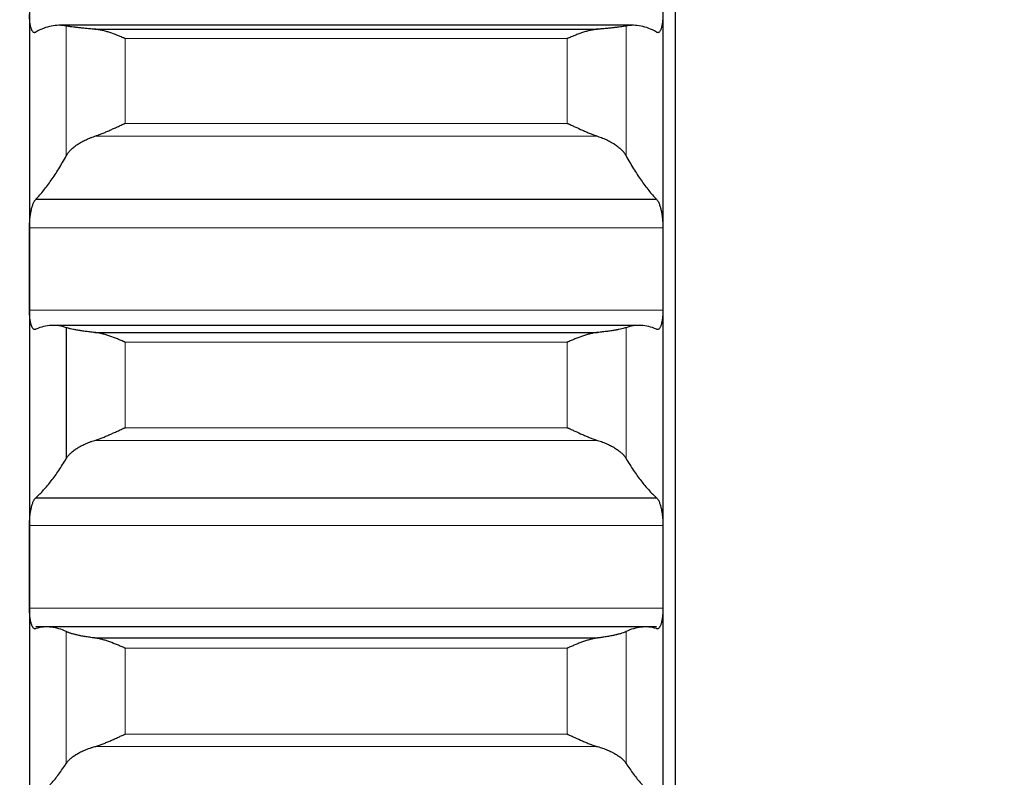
# Model space of a CAD drawing. Header units: inches. Extents: x 0 to 20790, y -12 to 14700.
# Tile 364 of 436: x 14114 to 14195, y 10056 to 10118. Entities that reach past the tile are written whole.
import ezdxf

# ---------------------------------------------------------------- set-up
doc = ezdxf.new("R2010")
doc.units = ezdxf.units.IN
doc.layers.add('1', color=7, linetype='Continuous', true_color=0xffffff)
doc.layers.add('254', color=7, linetype='Continuous', true_color=0xffffff)
doc.styles.add('latin_extended', font='simplex.shx')
doc.dimstyles.get("Standard").update_dxf_attribs({"dimtxt": 0.18, "dimasz": 0.18, "dimexe": 0.18, "dimexo": 0.0625, "dimgap": 0.09, "dimtad": 0, "dimtih": 1, "dimtoh": 1, "dimdec": 4, "dimzin": 0, "dimdsep": 46, "dimtxsty": 'Standard', "dimcen": 0.09, "dimadec": 0, "dimazin": 0, "dimtfac": 1, "dimtdec": 4, "dimtofl": 0, "dimtmove": 0, "dimatfit": 3, "dimfxl": 1, "dimtolj": 1, "dimtzin": 0, "dimarcsym": 0})

# ---------------------------------------------------------------- blocks, each defined once
blk = doc.blocks.new('_U7')
at = {"layer": '254', "color": 3, "linetype": 'Continuous', "lineweight": 13, "transparency": 16777216}
for p, q in [((13904.097, 12440.963), (13904.097, 12953.963)), ((14417.097, 9634.463), (14417.097, 12953.963)), ((14026.597, 12918.963), (14294.597, 12918.963))]:
    blk.add_line(p, q, dxfattribs=at)
at = {"layer": '254', "color": 3, "transparency": 16777216}
for points in [[(14026.597, 12939.38), (14026.597, 12898.546), (13904.097, 12918.963)], [(14294.597, 12898.546), (14294.597, 12939.38), (14417.097, 12918.963)]]:
    blk.add_solid(points, dxfattribs=at)
at = {"layer": 'Defpoints', "color": 0, "transparency": 16777216}
for p in [(14417.097, 12918.963), (13904.097, 12405.963), (14417.097, 9599.463)]:
    blk.add_point(p, dxfattribs=at)
at = {"layer": '254', "color": 2, "lineweight": 13, "transparency": 16777216, "insert": (13984.304, 13102.713), "char_height": 122.5, "attachment_point": 1, "style": 'latin_extended'}
blk.add_mtext('\\A1;513', dxfattribs=at)

msp = doc.modelspace()

# ---------------------------------------------------------------- linework, layer by layer
at = {"layer": '1', "color": 2, "linetype": 'Continuous', "lineweight": 25}
for p, q in [((14168.097, 10224.463), (14168.097, 9724.463)), ((14115.097, 10122.15), (14115.097, 10097.899)), ((14167.097, 10122.15), (14167.097, 10097.899)), ((14164.671, 10117.892), (14117.524, 10117.892)), ((14120.466, 10117.57), (14161.729, 10117.57)), ((14115.635, 10103.621), (14166.56, 10103.621)), ((14115.097, 10097.899), (14115.097, 10073.45)), ((14167.097, 10097.899), (14167.097, 10073.45)), ((14165.162, 10093.267), (14117.033, 10093.267)), ((14118.123, 10093.082), (14118.123, 10082.348)), ((14120.466, 10092.689), (14161.729, 10092.689)), ((14115.635, 10079.133), (14166.56, 10079.133)), ((14115.097, 10073.45), (14115.097, 10048.842)), ((14167.097, 10073.45), (14167.097, 10048.842)), ((14166.56, 10068.526), (14115.635, 10068.526)), ((14120.466, 10067.619), (14161.729, 10067.619))]:
    msp.add_line(p, q, dxfattribs=at)
at = {"layer": '1', "color": 110, "linetype": 'Continuous', "lineweight": 13}
for p, q in [((14118.123, 10117.836), (14118.123, 10107.188)), ((14164.071, 10117.836), (14164.071, 10107.188)), ((14122.953, 10116.801), (14159.241, 10116.801)), ((14122.953, 10116.801), (14122.953, 10109.848)), ((14159.241, 10116.801), (14159.241, 10109.848)), ((14122.953, 10109.848), (14159.241, 10109.848)), ((14120.466, 10108.787), (14161.729, 10108.787)), ((14115.1, 10101.267), (14167.095, 10101.267)), ((14115.1, 10094.53), (14167.095, 10094.53)), ((14164.071, 10093.082), (14164.071, 10082.348)), ((14122.953, 10091.886), (14159.241, 10091.886)), ((14122.953, 10091.886), (14122.953, 10084.877)), ((14159.241, 10091.886), (14159.241, 10084.877)), ((14122.953, 10084.877), (14159.241, 10084.877)), ((14120.466, 10083.834), (14161.729, 10083.834)), ((14115.1, 10076.842), (14167.095, 10076.842)), ((14115.1, 10070.057), (14167.095, 10070.057)), ((14118.123, 10068.139), (14118.123, 10057.335)), ((14164.071, 10068.139), (14164.071, 10057.335)), ((14122.953, 10066.783), (14159.241, 10066.783)), ((14122.953, 10066.783), (14122.953, 10059.728)), ((14159.241, 10066.783), (14159.241, 10059.728)), ((14122.953, 10059.728), (14159.241, 10059.728)), ((14120.466, 10058.706), (14161.729, 10058.706))]:
    msp.add_line(p, q, dxfattribs=at)
at = {"layer": '1', "color": 2, "linetype": 'Continuous', "lineweight": 25}
for points, knots in [([(14115.635, 10117.341), (14115.6, 10117.311), (14115.566, 10117.294), (14115.516, 10117.286), (14115.499, 10117.287), (14115.475, 10117.292), (14115.466, 10117.295), (14115.45, 10117.302), (14115.442, 10117.306), (14115.402, 10117.33), (14115.371, 10117.362), (14115.328, 10117.428), (14115.314, 10117.452), (14115.293, 10117.494), (14115.287, 10117.509), (14115.274, 10117.54), (14115.267, 10117.556), (14115.236, 10117.64), (14115.214, 10117.717), (14115.189, 10117.827), (14115.184, 10117.849), (14115.175, 10117.896), (14115.17, 10117.92), (14115.158, 10117.993), (14115.15, 10118.044), (14115.129, 10118.202), (14115.118, 10118.315), (14115.109, 10118.465), (14115.108, 10118.496), (14115.105, 10118.558), (14115.104, 10118.589), (14115.101, 10118.683), (14115.1, 10118.747), (14115.1, 10118.812)], [0, 0, 0, 0, 0.125, 0.125, 0.1875, 0.1875, 0.21875, 0.21875, 0.25, 0.25, 0.375, 0.375, 0.4375, 0.4375, 0.46875, 0.46875, 0.5, 0.5, 0.625, 0.625, 0.65625, 0.65625, 0.6875, 0.6875, 0.75, 0.75, 0.875, 0.875, 0.90625, 0.90625, 0.9375, 0.9375, 1, 1, 1, 1]), ([(14167.095, 10118.812), (14167.095, 10118.747), (14167.093, 10118.62), (14167.084, 10118.437), (14167.076, 10118.32), (14167.068, 10118.235), (14167.065, 10118.207), (14167.059, 10118.152), (14167.055, 10118.125), (14167.038, 10117.992), (14167.021, 10117.895), (14166.996, 10117.785), (14166.991, 10117.764), (14166.983, 10117.732), (14166.98, 10117.722), (14166.975, 10117.702), (14166.961, 10117.652), (14166.934, 10117.571), (14166.908, 10117.509), (14166.881, 10117.454), (14166.867, 10117.429), (14166.823, 10117.362), (14166.793, 10117.331), (14166.745, 10117.301), (14166.729, 10117.294), (14166.704, 10117.289), (14166.696, 10117.288), (14166.679, 10117.287), (14166.671, 10117.288), (14166.628, 10117.294), (14166.594, 10117.311), (14166.56, 10117.341)], [0, 0, 0, 0, 0.0625, 0.125, 0.1875, 0.1875, 0.21875, 0.21875, 0.25, 0.25, 0.375, 0.375, 0.40625, 0.40625, 0.421875, 0.421875, 0.4375, 0.5, 0.5625, 0.5625, 0.625, 0.625, 0.75, 0.75, 0.8125, 0.8125, 0.84375, 0.84375, 0.875, 0.875, 1, 1, 1, 1]), ([(14120.466, 10117.57), (14120.32, 10117.58), (14120.18, 10117.591), (14119.911, 10117.614), (14119.653, 10117.637), (14119.417, 10117.662), (14119.276, 10117.677), (14119.249, 10117.68), (14119.194, 10117.686), (14119.167, 10117.689), (14119.086, 10117.699), (14119.035, 10117.705), (14118.885, 10117.723), (14118.792, 10117.735), (14118.621, 10117.758), (14118.542, 10117.769), (14118.434, 10117.785), (14118.399, 10117.79), (14118.35, 10117.797), (14118.335, 10117.8), (14118.304, 10117.805), (14118.289, 10117.807), (14118.216, 10117.819), (14118.166, 10117.828), (14118.123, 10117.836)], [0, 0, 0, 0, 0.125, 0.125, 0.25, 0.375, 0.375, 0.40625, 0.40625, 0.4375, 0.4375, 0.5, 0.5, 0.625, 0.625, 0.75, 0.75, 0.8125, 0.8125, 0.84375, 0.84375, 0.875, 0.875, 1, 1, 1, 1]), ([(14122.953, 10116.801), (14122.95, 10116.802), (14122.947, 10116.804), (14122.94, 10116.806), (14122.937, 10116.808), (14122.927, 10116.812), (14122.907, 10116.821), (14122.86, 10116.841), (14122.768, 10116.881), (14122.689, 10116.914), (14122.531, 10116.981), (14122.426, 10117.024), (14122.112, 10117.148), (14121.904, 10117.226), (14121.593, 10117.329), (14121.489, 10117.362), (14121.334, 10117.406), (14121.282, 10117.421), (14121.178, 10117.448), (14121.126, 10117.461), (14120.971, 10117.497), (14120.869, 10117.518), (14120.666, 10117.55), (14120.566, 10117.563), (14120.466, 10117.57)], [0, 0, 0, 0, 0.003906, 0.003906, 0.007812, 0.007812, 0.015625, 0.03125, 0.0625, 0.125, 0.125, 0.25, 0.25, 0.5, 0.5, 0.625, 0.625, 0.6875, 0.6875, 0.75, 0.75, 0.875, 0.875, 1, 1, 1, 1]), ([(14161.729, 10117.57), (14161.629, 10117.563), (14161.529, 10117.551), (14161.328, 10117.518), (14161.226, 10117.498), (14161.023, 10117.45), (14160.92, 10117.423), (14160.713, 10117.364), (14160.609, 10117.332), (14160.399, 10117.262), (14160.294, 10117.225), (14160.085, 10117.148), (14159.98, 10117.107), (14159.769, 10117.024), (14159.664, 10116.981), (14159.506, 10116.914), (14159.427, 10116.881), (14159.334, 10116.841), (14159.288, 10116.821), (14159.268, 10116.812), (14159.255, 10116.806), (14159.248, 10116.804), (14159.241, 10116.801)], [0, 0, 0, 0, 0.125, 0.125, 0.25, 0.25, 0.375, 0.375, 0.5, 0.5, 0.625, 0.625, 0.75, 0.75, 0.875, 0.875, 0.9375, 0.96875, 0.984375, 0.992188, 0.992188, 1, 1, 1, 1]), ([(14164.071, 10117.836), (14164.028, 10117.828), (14163.978, 10117.819), (14163.864, 10117.8), (14163.735, 10117.78), (14163.577, 10117.758), (14163.448, 10117.741), (14163.403, 10117.735), (14163.332, 10117.726), (14163.309, 10117.723), (14163.26, 10117.717), (14163.236, 10117.714), (14163.111, 10117.699), (14162.899, 10117.674), (14162.664, 10117.65), (14162.417, 10117.626), (14162.288, 10117.614), (14162.118, 10117.6), (14162.083, 10117.597), (14162.014, 10117.592), (14161.909, 10117.583), (14161.802, 10117.575), (14161.729, 10117.57)], [0, 0, 0, 0, 0.125, 0.125, 0.25, 0.375, 0.375, 0.4375, 0.4375, 0.46875, 0.46875, 0.5, 0.5, 0.625, 0.75, 0.75, 0.875, 0.875, 0.90625, 0.90625, 0.9375, 1, 1, 1, 1]), ([(14120.466, 10108.787), (14120.565, 10108.819), (14120.666, 10108.854), (14120.867, 10108.93), (14120.968, 10108.97), (14121.172, 10109.054), (14121.275, 10109.097), (14121.481, 10109.187), (14121.585, 10109.233), (14121.795, 10109.327), (14121.9, 10109.374), (14122.11, 10109.469), (14122.215, 10109.517), (14122.425, 10109.612), (14122.53, 10109.66), (14122.689, 10109.731), (14122.768, 10109.766), (14122.86, 10109.807), (14122.907, 10109.828), (14122.927, 10109.836), (14122.94, 10109.842), (14122.947, 10109.845), (14122.953, 10109.848)], [0, 0, 0, 0, 0.125, 0.125, 0.25, 0.25, 0.375, 0.375, 0.5, 0.5, 0.625, 0.625, 0.75, 0.75, 0.875, 0.875, 0.9375, 0.96875, 0.984375, 0.992188, 0.992188, 1, 1, 1, 1]), ([(14159.241, 10109.848), (14159.245, 10109.846), (14159.248, 10109.845), (14159.254, 10109.842), (14159.258, 10109.841), (14159.268, 10109.836), (14159.288, 10109.828), (14159.334, 10109.807), (14159.427, 10109.766), (14159.506, 10109.731), (14159.664, 10109.66), (14159.769, 10109.613), (14160.083, 10109.47), (14160.291, 10109.375), (14160.602, 10109.236), (14160.705, 10109.19), (14160.861, 10109.123), (14160.913, 10109.1), (14161.016, 10109.057), (14161.068, 10109.035), (14161.223, 10108.971), (14161.325, 10108.931), (14161.528, 10108.854), (14161.629, 10108.819), (14161.729, 10108.787)], [0, 0, 0, 0, 0.003906, 0.003906, 0.007813, 0.007813, 0.015625, 0.03125, 0.0625, 0.125, 0.125, 0.25, 0.25, 0.5, 0.5, 0.625, 0.625, 0.6875, 0.6875, 0.75, 0.75, 0.875, 0.875, 1, 1, 1, 1]), ([(14118.123, 10107.188), (14118.166, 10107.266), (14118.216, 10107.343), (14118.331, 10107.495), (14118.46, 10107.646), (14118.617, 10107.792), (14118.747, 10107.901), (14118.792, 10107.937), (14118.862, 10107.99), (14118.886, 10108.008), (14118.934, 10108.043), (14118.959, 10108.061), (14119.084, 10108.147), (14119.295, 10108.281), (14119.53, 10108.405), (14119.777, 10108.524), (14119.907, 10108.581), (14120.077, 10108.648), (14120.111, 10108.662), (14120.18, 10108.688), (14120.285, 10108.726), (14120.393, 10108.763), (14120.466, 10108.787)], [0, 0, 0, 0, 0.125, 0.125, 0.25, 0.375, 0.375, 0.4375, 0.4375, 0.46875, 0.46875, 0.5, 0.5, 0.625, 0.75, 0.75, 0.875, 0.875, 0.90625, 0.90625, 0.9375, 1, 1, 1, 1]), ([(14161.729, 10108.787), (14161.875, 10108.74), (14162.015, 10108.689), (14162.283, 10108.582), (14162.541, 10108.47), (14162.777, 10108.345), (14162.918, 10108.264), (14162.946, 10108.248), (14163.001, 10108.215), (14163.028, 10108.198), (14163.108, 10108.147), (14163.16, 10108.113), (14163.309, 10108.01), (14163.402, 10107.939), (14163.574, 10107.795), (14163.653, 10107.722), (14163.761, 10107.61), (14163.795, 10107.573), (14163.844, 10107.516), (14163.86, 10107.497), (14163.891, 10107.459), (14163.906, 10107.439), (14163.978, 10107.343), (14164.028, 10107.266), (14164.071, 10107.188)], [0, 0, 0, 0, 0.125, 0.125, 0.25, 0.375, 0.375, 0.40625, 0.40625, 0.4375, 0.4375, 0.5, 0.5, 0.625, 0.625, 0.75, 0.75, 0.8125, 0.8125, 0.84375, 0.84375, 0.875, 0.875, 1, 1, 1, 1]), ([(14115.1, 10101.267), (14115.1, 10101.332), (14115.102, 10101.463), (14115.11, 10101.661), (14115.119, 10101.792), (14115.127, 10101.891), (14115.13, 10101.925), (14115.136, 10101.99), (14115.139, 10102.023), (14115.157, 10102.184), (14115.173, 10102.309), (14115.198, 10102.461), (14115.203, 10102.491), (14115.211, 10102.535), (14115.214, 10102.55), (14115.22, 10102.579), (14115.234, 10102.652), (14115.26, 10102.778), (14115.286, 10102.881), (14115.313, 10102.982), (14115.327, 10103.03), (14115.371, 10103.168), (14115.402, 10103.25), (14115.449, 10103.357), (14115.465, 10103.391), (14115.49, 10103.437), (14115.499, 10103.451), (14115.515, 10103.479), (14115.524, 10103.493), (14115.566, 10103.556), (14115.6, 10103.594), (14115.635, 10103.621)], [0, 0, 0, 0, 0.0625, 0.125, 0.1875, 0.1875, 0.21875, 0.21875, 0.25, 0.25, 0.375, 0.375, 0.40625, 0.40625, 0.421875, 0.421875, 0.4375, 0.5, 0.5625, 0.5625, 0.625, 0.625, 0.75, 0.75, 0.8125, 0.8125, 0.84375, 0.84375, 0.875, 0.875, 1, 1, 1, 1]), ([(14166.56, 10103.621), (14166.594, 10103.594), (14166.628, 10103.556), (14166.679, 10103.481), (14166.695, 10103.453), (14166.72, 10103.407), (14166.728, 10103.391), (14166.745, 10103.358), (14166.753, 10103.34), (14166.793, 10103.25), (14166.823, 10103.169), (14166.867, 10103.032), (14166.881, 10102.984), (14166.901, 10102.909), (14166.908, 10102.883), (14166.921, 10102.83), (14166.927, 10102.804), (14166.958, 10102.669), (14166.981, 10102.555), (14167.006, 10102.404), (14167.01, 10102.373), (14167.02, 10102.311), (14167.024, 10102.28), (14167.037, 10102.185), (14167.045, 10102.121), (14167.065, 10101.928), (14167.076, 10101.797), (14167.085, 10101.631), (14167.087, 10101.597), (14167.09, 10101.531), (14167.091, 10101.498), (14167.094, 10101.398), (14167.095, 10101.332), (14167.095, 10101.267)], [0, 0, 0, 0, 0.125, 0.125, 0.1875, 0.1875, 0.21875, 0.21875, 0.25, 0.25, 0.375, 0.375, 0.4375, 0.4375, 0.46875, 0.46875, 0.5, 0.5, 0.625, 0.625, 0.65625, 0.65625, 0.6875, 0.6875, 0.75, 0.75, 0.875, 0.875, 0.90625, 0.90625, 0.9375, 0.9375, 1, 1, 1, 1]), ([(14115.635, 10092.964), (14115.6, 10092.94), (14115.566, 10092.928), (14115.516, 10092.928), (14115.499, 10092.931), (14115.475, 10092.94), (14115.466, 10092.944), (14115.45, 10092.953), (14115.442, 10092.959), (14115.402, 10092.99), (14115.371, 10093.026), (14115.328, 10093.099), (14115.314, 10093.126), (14115.293, 10093.172), (14115.287, 10093.188), (14115.274, 10093.221), (14115.267, 10093.238), (14115.236, 10093.327), (14115.214, 10093.408), (14115.189, 10093.523), (14115.184, 10093.546), (14115.175, 10093.595), (14115.17, 10093.62), (14115.158, 10093.696), (14115.15, 10093.748), (14115.129, 10093.911), (14115.118, 10094.026), (14115.109, 10094.18), (14115.108, 10094.211), (14115.105, 10094.273), (14115.104, 10094.305), (14115.101, 10094.4), (14115.1, 10094.465), (14115.1, 10094.53)], [0, 0, 0, 0, 0.125, 0.125, 0.1875, 0.1875, 0.21875, 0.21875, 0.25, 0.25, 0.375, 0.375, 0.4375, 0.4375, 0.46875, 0.46875, 0.5, 0.5, 0.625, 0.625, 0.65625, 0.65625, 0.6875, 0.6875, 0.75, 0.75, 0.875, 0.875, 0.90625, 0.90625, 0.9375, 0.9375, 1, 1, 1, 1]), ([(14167.095, 10094.53), (14167.095, 10094.465), (14167.093, 10094.336), (14167.084, 10094.151), (14167.076, 10094.032), (14167.068, 10093.944), (14167.065, 10093.916), (14167.059, 10093.859), (14167.055, 10093.831), (14167.038, 10093.695), (14167.021, 10093.595), (14166.996, 10093.48), (14166.991, 10093.457), (14166.983, 10093.424), (14166.98, 10093.414), (14166.975, 10093.392), (14166.961, 10093.34), (14166.934, 10093.254), (14166.908, 10093.188), (14166.881, 10093.128), (14166.867, 10093.1), (14166.823, 10093.027), (14166.793, 10092.99), (14166.745, 10092.953), (14166.729, 10092.944), (14166.704, 10092.934), (14166.696, 10092.932), (14166.679, 10092.929), (14166.671, 10092.928), (14166.628, 10092.928), (14166.594, 10092.94), (14166.56, 10092.964)], [0, 0, 0, 0, 0.0625, 0.125, 0.1875, 0.1875, 0.21875, 0.21875, 0.25, 0.25, 0.375, 0.375, 0.40625, 0.40625, 0.421875, 0.421875, 0.4375, 0.5, 0.5625, 0.5625, 0.625, 0.625, 0.75, 0.75, 0.8125, 0.8125, 0.84375, 0.84375, 0.875, 0.875, 1, 1, 1, 1]), ([(14120.466, 10092.689), (14120.32, 10092.703), (14120.18, 10092.718), (14119.911, 10092.748), (14119.653, 10092.78), (14119.417, 10092.814), (14119.276, 10092.836), (14119.249, 10092.84), (14119.194, 10092.849), (14119.167, 10092.853), (14119.086, 10092.867), (14119.035, 10092.875), (14118.885, 10092.902), (14118.792, 10092.919), (14118.621, 10092.954), (14118.542, 10092.971), (14118.434, 10092.996), (14118.399, 10093.004), (14118.35, 10093.016), (14118.335, 10093.02), (14118.304, 10093.028), (14118.289, 10093.032), (14118.216, 10093.052), (14118.166, 10093.068), (14118.123, 10093.082)], [0, 0, 0, 0, 0.125, 0.125, 0.25, 0.375, 0.375, 0.40625, 0.40625, 0.4375, 0.4375, 0.5, 0.5, 0.625, 0.625, 0.75, 0.75, 0.8125, 0.8125, 0.84375, 0.84375, 0.875, 0.875, 1, 1, 1, 1]), ([(14122.953, 10091.886), (14122.95, 10091.887), (14122.947, 10091.889), (14122.94, 10091.892), (14122.937, 10091.893), (14122.927, 10091.898), (14122.907, 10091.906), (14122.86, 10091.927), (14122.768, 10091.967), (14122.689, 10092.001), (14122.531, 10092.068), (14122.426, 10092.112), (14122.112, 10092.239), (14121.904, 10092.319), (14121.593, 10092.427), (14121.489, 10092.461), (14121.334, 10092.508), (14121.282, 10092.523), (14121.178, 10092.552), (14121.126, 10092.566), (14120.971, 10092.605), (14120.869, 10092.628), (14120.666, 10092.665), (14120.566, 10092.679), (14120.466, 10092.689)], [0, 0, 0, 0, 0.003906, 0.003906, 0.007813, 0.007813, 0.015625, 0.03125, 0.0625, 0.125, 0.125, 0.25, 0.25, 0.5, 0.5, 0.625, 0.625, 0.6875, 0.6875, 0.75, 0.75, 0.875, 0.875, 1, 1, 1, 1]), ([(14161.729, 10092.689), (14161.629, 10092.679), (14161.529, 10092.665), (14161.328, 10092.628), (14161.226, 10092.606), (14161.023, 10092.555), (14160.92, 10092.526), (14160.713, 10092.463), (14160.609, 10092.429), (14160.399, 10092.357), (14160.294, 10092.318), (14160.085, 10092.239), (14159.98, 10092.197), (14159.769, 10092.112), (14159.664, 10092.068), (14159.506, 10092.001), (14159.427, 10091.967), (14159.334, 10091.927), (14159.288, 10091.906), (14159.268, 10091.898), (14159.255, 10091.892), (14159.248, 10091.889), (14159.241, 10091.886)], [0, 0, 0, 0, 0.125, 0.125, 0.25, 0.25, 0.375, 0.375, 0.5, 0.5, 0.625, 0.625, 0.75, 0.75, 0.875, 0.875, 0.9375, 0.96875, 0.984375, 0.992188, 0.992188, 1, 1, 1, 1]), ([(14164.071, 10093.082), (14164.028, 10093.068), (14163.978, 10093.052), (14163.864, 10093.021), (14163.735, 10092.988), (14163.577, 10092.954), (14163.448, 10092.928), (14163.403, 10092.92), (14163.332, 10092.906), (14163.309, 10092.902), (14163.26, 10092.893), (14163.236, 10092.889), (14163.111, 10092.867), (14162.899, 10092.832), (14162.664, 10092.798), (14162.417, 10092.765), (14162.288, 10092.749), (14162.118, 10092.73), (14162.083, 10092.726), (14162.014, 10092.718), (14161.909, 10092.707), (14161.802, 10092.696), (14161.729, 10092.689)], [0, 0, 0, 0, 0.125, 0.125, 0.25, 0.375, 0.375, 0.4375, 0.4375, 0.46875, 0.46875, 0.5, 0.5, 0.625, 0.75, 0.75, 0.875, 0.875, 0.90625, 0.90625, 0.9375, 1, 1, 1, 1]), ([(14120.466, 10083.834), (14120.565, 10083.864), (14120.666, 10083.898), (14120.867, 10083.97), (14120.968, 10084.008), (14121.172, 10084.089), (14121.275, 10084.132), (14121.481, 10084.219), (14121.585, 10084.264), (14121.795, 10084.357), (14121.9, 10084.403), (14122.11, 10084.498), (14122.215, 10084.545), (14122.425, 10084.64), (14122.53, 10084.688), (14122.689, 10084.759), (14122.768, 10084.794), (14122.86, 10084.836), (14122.907, 10084.856), (14122.927, 10084.865), (14122.94, 10084.871), (14122.947, 10084.874), (14122.953, 10084.877)], [0, 0, 0, 0, 0.125, 0.125, 0.25, 0.25, 0.375, 0.375, 0.5, 0.5, 0.625, 0.625, 0.75, 0.75, 0.875, 0.875, 0.9375, 0.96875, 0.984375, 0.992188, 0.992188, 1, 1, 1, 1]), ([(14159.241, 10084.877), (14159.245, 10084.875), (14159.248, 10084.874), (14159.254, 10084.871), (14159.258, 10084.869), (14159.268, 10084.865), (14159.288, 10084.856), (14159.334, 10084.836), (14159.427, 10084.794), (14159.506, 10084.759), (14159.664, 10084.688), (14159.769, 10084.641), (14160.083, 10084.499), (14160.291, 10084.405), (14160.602, 10084.268), (14160.705, 10084.223), (14160.861, 10084.157), (14160.913, 10084.135), (14161.016, 10084.092), (14161.068, 10084.071), (14161.223, 10084.01), (14161.325, 10083.971), (14161.528, 10083.898), (14161.629, 10083.864), (14161.729, 10083.834)], [0, 0, 0, 0, 0.003906, 0.003906, 0.007812, 0.007812, 0.015625, 0.03125, 0.0625, 0.125, 0.125, 0.25, 0.25, 0.5, 0.5, 0.625, 0.625, 0.6875, 0.6875, 0.75, 0.75, 0.875, 0.875, 1, 1, 1, 1]), ([(14118.123, 10082.348), (14118.166, 10082.42), (14118.216, 10082.491), (14118.331, 10082.632), (14118.46, 10082.771), (14118.617, 10082.907), (14118.747, 10083.008), (14118.792, 10083.042), (14118.862, 10083.092), (14118.886, 10083.108), (14118.934, 10083.141), (14118.959, 10083.157), (14119.084, 10083.237), (14119.295, 10083.362), (14119.53, 10083.478), (14119.777, 10083.589), (14119.907, 10083.642), (14120.077, 10083.705), (14120.111, 10083.717), (14120.18, 10083.742), (14120.285, 10083.778), (14120.393, 10083.812), (14120.466, 10083.834)], [0, 0, 0, 0, 0.125, 0.125, 0.25, 0.375, 0.375, 0.4375, 0.4375, 0.46875, 0.46875, 0.5, 0.5, 0.625, 0.75, 0.75, 0.875, 0.875, 0.90625, 0.90625, 0.9375, 1, 1, 1, 1]), ([(14161.729, 10083.834), (14161.875, 10083.79), (14162.015, 10083.743), (14162.283, 10083.643), (14162.541, 10083.538), (14162.777, 10083.422), (14162.918, 10083.346), (14162.946, 10083.331), (14163.001, 10083.3), (14163.028, 10083.285), (14163.108, 10083.238), (14163.16, 10083.206), (14163.309, 10083.109), (14163.402, 10083.044), (14163.574, 10082.91), (14163.653, 10082.842), (14163.761, 10082.738), (14163.795, 10082.704), (14163.844, 10082.651), (14163.86, 10082.633), (14163.891, 10082.598), (14163.906, 10082.58), (14163.978, 10082.491), (14164.028, 10082.42), (14164.071, 10082.348)], [0, 0, 0, 0, 0.125, 0.125, 0.25, 0.375, 0.375, 0.40625, 0.40625, 0.4375, 0.4375, 0.5, 0.5, 0.625, 0.625, 0.75, 0.75, 0.8125, 0.8125, 0.84375, 0.84375, 0.875, 0.875, 1, 1, 1, 1]), ([(14115.1, 10076.842), (14115.1, 10076.908), (14115.102, 10077.04), (14115.11, 10077.238), (14115.119, 10077.369), (14115.127, 10077.468), (14115.13, 10077.501), (14115.136, 10077.566), (14115.139, 10077.598), (14115.157, 10077.758), (14115.173, 10077.881), (14115.198, 10078.03), (14115.203, 10078.06), (14115.211, 10078.103), (14115.214, 10078.118), (14115.22, 10078.147), (14115.234, 10078.218), (14115.26, 10078.34), (14115.286, 10078.441), (14115.313, 10078.538), (14115.327, 10078.584), (14115.371, 10078.717), (14115.402, 10078.794), (14115.449, 10078.895), (14115.465, 10078.927), (14115.49, 10078.969), (14115.499, 10078.983), (14115.515, 10079.008), (14115.524, 10079.021), (14115.566, 10079.077), (14115.6, 10079.111), (14115.635, 10079.133)], [0, 0, 0, 0, 0.0625, 0.125, 0.1875, 0.1875, 0.21875, 0.21875, 0.25, 0.25, 0.375, 0.375, 0.40625, 0.40625, 0.421875, 0.421875, 0.4375, 0.5, 0.5625, 0.5625, 0.625, 0.625, 0.75, 0.75, 0.8125, 0.8125, 0.84375, 0.84375, 0.875, 0.875, 1, 1, 1, 1]), ([(14166.56, 10079.133), (14166.594, 10079.111), (14166.628, 10079.077), (14166.679, 10079.01), (14166.695, 10078.985), (14166.72, 10078.942), (14166.728, 10078.927), (14166.745, 10078.896), (14166.753, 10078.88), (14166.793, 10078.795), (14166.823, 10078.717), (14166.867, 10078.586), (14166.881, 10078.54), (14166.901, 10078.467), (14166.908, 10078.442), (14166.921, 10078.391), (14166.927, 10078.366), (14166.958, 10078.234), (14166.981, 10078.123), (14167.006, 10077.974), (14167.01, 10077.944), (14167.02, 10077.883), (14167.024, 10077.852), (14167.037, 10077.758), (14167.045, 10077.695), (14167.065, 10077.504), (14167.076, 10077.374), (14167.085, 10077.208), (14167.087, 10077.174), (14167.09, 10077.108), (14167.091, 10077.074), (14167.094, 10076.975), (14167.095, 10076.908), (14167.095, 10076.842)], [0, 0, 0, 0, 0.125, 0.125, 0.1875, 0.1875, 0.21875, 0.21875, 0.25, 0.25, 0.375, 0.375, 0.4375, 0.4375, 0.46875, 0.46875, 0.5, 0.5, 0.625, 0.625, 0.65625, 0.65625, 0.6875, 0.6875, 0.75, 0.75, 0.875, 0.875, 0.90625, 0.90625, 0.9375, 0.9375, 1, 1, 1, 1]), ([(14115.635, 10068.398), (14115.6, 10068.379), (14115.566, 10068.372), (14115.516, 10068.38), (14115.499, 10068.385), (14115.475, 10068.398), (14115.466, 10068.404), (14115.45, 10068.415), (14115.442, 10068.422), (14115.402, 10068.459), (14115.371, 10068.501), (14115.328, 10068.581), (14115.314, 10068.61), (14115.293, 10068.659), (14115.287, 10068.676), (14115.274, 10068.711), (14115.267, 10068.73), (14115.236, 10068.824), (14115.214, 10068.909), (14115.189, 10069.029), (14115.184, 10069.053), (14115.175, 10069.103), (14115.17, 10069.129), (14115.158, 10069.207), (14115.15, 10069.261), (14115.129, 10069.428), (14115.118, 10069.546), (14115.109, 10069.702), (14115.108, 10069.734), (14115.105, 10069.797), (14115.104, 10069.829), (14115.101, 10069.925), (14115.1, 10069.991), (14115.1, 10070.057)], [0, 0, 0, 0, 0.125, 0.125, 0.1875, 0.1875, 0.21875, 0.21875, 0.25, 0.25, 0.375, 0.375, 0.4375, 0.4375, 0.46875, 0.46875, 0.5, 0.5, 0.625, 0.625, 0.65625, 0.65625, 0.6875, 0.6875, 0.75, 0.75, 0.875, 0.875, 0.90625, 0.90625, 0.9375, 0.9375, 1, 1, 1, 1]), ([(14167.095, 10070.057), (14167.095, 10069.991), (14167.093, 10069.861), (14167.084, 10069.673), (14167.076, 10069.552), (14167.068, 10069.462), (14167.065, 10069.433), (14167.059, 10069.375), (14167.055, 10069.346), (14167.038, 10069.207), (14167.021, 10069.103), (14166.996, 10068.984), (14166.991, 10068.96), (14166.983, 10068.926), (14166.98, 10068.915), (14166.975, 10068.892), (14166.961, 10068.838), (14166.934, 10068.747), (14166.908, 10068.677), (14166.881, 10068.612), (14166.867, 10068.582), (14166.823, 10068.501), (14166.793, 10068.46), (14166.745, 10068.415), (14166.729, 10068.403), (14166.704, 10068.39), (14166.696, 10068.386), (14166.679, 10068.381), (14166.671, 10068.379), (14166.628, 10068.372), (14166.594, 10068.379), (14166.56, 10068.398)], [0, 0, 0, 0, 0.0625, 0.125, 0.1875, 0.1875, 0.21875, 0.21875, 0.25, 0.25, 0.375, 0.375, 0.40625, 0.40625, 0.421875, 0.421875, 0.4375, 0.5, 0.5625, 0.5625, 0.625, 0.625, 0.75, 0.75, 0.8125, 0.8125, 0.84375, 0.84375, 0.875, 0.875, 1, 1, 1, 1]), ([(14120.466, 10067.619), (14120.32, 10067.636), (14120.18, 10067.655), (14119.911, 10067.693), (14119.653, 10067.734), (14119.417, 10067.777), (14119.276, 10067.805), (14119.249, 10067.811), (14119.194, 10067.822), (14119.167, 10067.828), (14119.086, 10067.845), (14119.035, 10067.857), (14118.885, 10067.891), (14118.792, 10067.914), (14118.621, 10067.96), (14118.542, 10067.983), (14118.434, 10068.017), (14118.399, 10068.028), (14118.35, 10068.045), (14118.335, 10068.051), (14118.304, 10068.062), (14118.289, 10068.068), (14118.216, 10068.096), (14118.166, 10068.117), (14118.123, 10068.139)], [0, 0, 0, 0, 0.125, 0.125, 0.25, 0.375, 0.375, 0.40625, 0.40625, 0.4375, 0.4375, 0.5, 0.5, 0.625, 0.625, 0.75, 0.75, 0.8125, 0.8125, 0.84375, 0.84375, 0.875, 0.875, 1, 1, 1, 1]), ([(14122.953, 10066.783), (14122.95, 10066.785), (14122.947, 10066.786), (14122.94, 10066.789), (14122.937, 10066.791), (14122.927, 10066.795), (14122.907, 10066.804), (14122.86, 10066.824), (14122.768, 10066.865), (14122.689, 10066.899), (14122.531, 10066.968), (14122.426, 10067.012), (14122.112, 10067.142), (14121.904, 10067.223), (14121.593, 10067.335), (14121.489, 10067.371), (14121.334, 10067.42), (14121.282, 10067.436), (14121.178, 10067.467), (14121.126, 10067.482), (14120.971, 10067.524), (14120.869, 10067.548), (14120.666, 10067.59), (14120.566, 10067.607), (14120.466, 10067.619)], [0, 0, 0, 0, 0.003906, 0.003906, 0.007812, 0.007812, 0.015625, 0.03125, 0.0625, 0.125, 0.125, 0.25, 0.25, 0.5, 0.5, 0.625, 0.625, 0.6875, 0.6875, 0.75, 0.75, 0.875, 0.875, 1, 1, 1, 1]), ([(14161.729, 10067.619), (14161.629, 10067.607), (14161.529, 10067.59), (14161.328, 10067.549), (14161.226, 10067.525), (14161.023, 10067.47), (14160.92, 10067.439), (14160.713, 10067.373), (14160.609, 10067.338), (14160.399, 10067.263), (14160.294, 10067.223), (14160.085, 10067.141), (14159.98, 10067.099), (14159.769, 10067.012), (14159.664, 10066.968), (14159.506, 10066.899), (14159.427, 10066.865), (14159.334, 10066.824), (14159.288, 10066.804), (14159.268, 10066.795), (14159.255, 10066.789), (14159.248, 10066.786), (14159.241, 10066.783)], [0, 0, 0, 0, 0.125, 0.125, 0.25, 0.25, 0.375, 0.375, 0.5, 0.5, 0.625, 0.625, 0.75, 0.75, 0.875, 0.875, 0.9375, 0.96875, 0.984375, 0.992187, 0.992187, 1, 1, 1, 1]), ([(14164.071, 10068.139), (14164.028, 10068.117), (14163.978, 10068.096), (14163.864, 10068.052), (14163.735, 10068.007), (14163.577, 10067.961), (14163.448, 10067.926), (14163.403, 10067.915), (14163.332, 10067.897), (14163.309, 10067.891), (14163.26, 10067.88), (14163.236, 10067.874), (14163.111, 10067.845), (14162.899, 10067.8), (14162.664, 10067.757), (14162.417, 10067.715), (14162.288, 10067.694), (14162.118, 10067.67), (14162.083, 10067.665), (14162.014, 10067.655), (14161.909, 10067.641), (14161.802, 10067.627), (14161.729, 10067.619)], [0, 0, 0, 0, 0.125, 0.125, 0.25, 0.375, 0.375, 0.4375, 0.4375, 0.46875, 0.46875, 0.5, 0.5, 0.625, 0.75, 0.75, 0.875, 0.875, 0.90625, 0.90625, 0.9375, 1, 1, 1, 1]), ([(14120.466, 10058.706), (14120.565, 10058.734), (14120.666, 10058.766), (14120.867, 10058.835), (14120.968, 10058.872), (14121.172, 10058.95), (14121.275, 10058.991), (14121.481, 10059.076), (14121.585, 10059.12), (14121.795, 10059.211), (14121.9, 10059.257), (14122.11, 10059.35), (14122.215, 10059.397), (14122.425, 10059.492), (14122.53, 10059.539), (14122.689, 10059.61), (14122.768, 10059.646), (14122.86, 10059.687), (14122.907, 10059.708), (14122.927, 10059.717), (14122.94, 10059.723), (14122.947, 10059.726), (14122.953, 10059.728)], [0, 0, 0, 0, 0.125, 0.125, 0.25, 0.25, 0.375, 0.375, 0.5, 0.5, 0.625, 0.625, 0.75, 0.75, 0.875, 0.875, 0.9375, 0.96875, 0.984375, 0.992188, 0.992188, 1, 1, 1, 1]), ([(14159.241, 10059.728), (14159.245, 10059.727), (14159.248, 10059.726), (14159.254, 10059.723), (14159.258, 10059.721), (14159.268, 10059.717), (14159.288, 10059.708), (14159.334, 10059.687), (14159.427, 10059.646), (14159.506, 10059.61), (14159.664, 10059.539), (14159.769, 10059.492), (14160.083, 10059.351), (14160.291, 10059.258), (14160.602, 10059.123), (14160.705, 10059.079), (14160.861, 10059.015), (14160.913, 10058.994), (14161.016, 10058.952), (14161.068, 10058.932), (14161.223, 10058.873), (14161.325, 10058.835), (14161.528, 10058.766), (14161.629, 10058.734), (14161.729, 10058.706)], [0, 0, 0, 0, 0.003906, 0.003906, 0.007813, 0.007813, 0.015625, 0.03125, 0.0625, 0.125, 0.125, 0.25, 0.25, 0.5, 0.5, 0.625, 0.625, 0.6875, 0.6875, 0.75, 0.75, 0.875, 0.875, 1, 1, 1, 1]), ([(14118.123, 10057.335), (14118.166, 10057.4), (14118.216, 10057.466), (14118.331, 10057.595), (14118.46, 10057.723), (14118.617, 10057.849), (14118.747, 10057.942), (14118.792, 10057.973), (14118.862, 10058.019), (14118.886, 10058.034), (14118.934, 10058.064), (14118.959, 10058.079), (14119.084, 10058.153), (14119.295, 10058.268), (14119.53, 10058.376), (14119.777, 10058.478), (14119.907, 10058.528), (14120.077, 10058.586), (14120.111, 10058.598), (14120.18, 10058.621), (14120.285, 10058.654), (14120.393, 10058.686), (14120.466, 10058.706)], [0, 0, 0, 0, 0.125, 0.125, 0.25, 0.375, 0.375, 0.4375, 0.4375, 0.46875, 0.46875, 0.5, 0.5, 0.625, 0.75, 0.75, 0.875, 0.875, 0.90625, 0.90625, 0.9375, 1, 1, 1, 1]), ([(14161.729, 10058.706), (14161.875, 10058.666), (14162.015, 10058.622), (14162.283, 10058.529), (14162.541, 10058.431), (14162.777, 10058.324), (14162.918, 10058.254), (14162.946, 10058.24), (14163.001, 10058.212), (14163.028, 10058.197), (14163.108, 10058.154), (14163.16, 10058.124), (14163.309, 10058.035), (14163.402, 10057.975), (14163.574, 10057.851), (14163.653, 10057.789), (14163.761, 10057.693), (14163.795, 10057.661), (14163.844, 10057.613), (14163.86, 10057.596), (14163.891, 10057.564), (14163.906, 10057.548), (14163.978, 10057.466), (14164.028, 10057.4), (14164.071, 10057.335)], [0, 0, 0, 0, 0.125, 0.125, 0.25, 0.375, 0.375, 0.40625, 0.40625, 0.4375, 0.4375, 0.5, 0.5, 0.625, 0.625, 0.75, 0.75, 0.8125, 0.8125, 0.84375, 0.84375, 0.875, 0.875, 1, 1, 1, 1])]:
    msp.add_open_spline(points, degree=3, knots=knots, dxfattribs=at)
for points in [[(14118.123, 10117.836), (14117.92, 10117.875), (14117.51, 10117.912), (14116.891, 10117.847), (14116.266, 10117.664), (14115.846, 10117.462), (14115.635, 10117.341)], [(14166.56, 10117.341), (14166.349, 10117.462), (14165.929, 10117.664), (14165.304, 10117.847), (14164.684, 10117.912), (14164.275, 10117.875), (14164.071, 10117.836)], [(14115.635, 10103.621), (14115.846, 10103.844), (14116.266, 10104.327), (14116.891, 10105.163), (14117.51, 10106.11), (14117.92, 10106.816), (14118.123, 10107.188)], [(14164.071, 10107.188), (14164.275, 10106.816), (14164.684, 10106.11), (14165.304, 10105.163), (14165.929, 10104.327), (14166.349, 10103.844), (14166.56, 10103.621)], [(14115.097, 10097.899), (14115.097, 10099.021), (14115.098, 10100.144), (14115.1, 10101.267)], [(14167.095, 10101.267), (14167.096, 10100.144), (14167.097, 10099.021), (14167.097, 10097.899)], [(14115.1, 10094.53), (14115.098, 10095.653), (14115.097, 10096.776), (14115.097, 10097.899)], [(14167.097, 10097.899), (14167.097, 10096.776), (14167.096, 10095.653), (14167.095, 10094.53)], [(14118.123, 10093.082), (14117.92, 10093.153), (14117.51, 10093.253), (14116.891, 10093.283), (14116.266, 10093.194), (14115.846, 10093.054), (14115.635, 10092.964)], [(14166.56, 10092.964), (14166.349, 10093.054), (14165.929, 10093.194), (14165.304, 10093.283), (14164.684, 10093.253), (14164.275, 10093.153), (14164.071, 10093.082)], [(14115.635, 10079.133), (14115.846, 10079.325), (14116.266, 10079.748), (14116.891, 10080.495), (14117.51, 10081.355), (14117.92, 10082.004), (14118.123, 10082.348)], [(14164.071, 10082.348), (14164.275, 10082.004), (14164.684, 10081.355), (14165.304, 10080.495), (14165.929, 10079.748), (14166.349, 10079.325), (14166.56, 10079.133)], [(14115.097, 10073.45), (14115.097, 10074.58), (14115.098, 10075.711), (14115.1, 10076.842)], [(14167.095, 10076.842), (14167.096, 10075.711), (14167.097, 10074.58), (14167.097, 10073.45)], [(14115.1, 10070.057), (14115.098, 10071.188), (14115.097, 10072.319), (14115.097, 10073.45)], [(14167.097, 10073.45), (14167.097, 10072.319), (14167.096, 10071.188), (14167.095, 10070.057)], [(14118.123, 10068.139), (14117.92, 10068.241), (14117.51, 10068.404), (14116.891, 10068.528), (14116.266, 10068.533), (14115.846, 10068.457), (14115.635, 10068.398)], [(14166.56, 10068.398), (14166.349, 10068.457), (14165.929, 10068.533), (14165.304, 10068.528), (14164.684, 10068.404), (14164.275, 10068.241), (14164.071, 10068.139)], [(14115.635, 10054.477), (14115.846, 10054.639), (14116.266, 10055), (14116.891, 10055.657), (14117.51, 10056.429), (14117.92, 10057.02), (14118.123, 10057.335)], [(14164.071, 10057.335), (14164.275, 10057.02), (14164.684, 10056.429), (14165.304, 10055.657), (14165.929, 10055), (14166.349, 10054.639), (14166.56, 10054.477)]]:
    msp.add_open_spline(points, degree=3, dxfattribs=at)

# ---------------------------------------------------------------- dimensions: what is measured, and where the dimension line sits
at = {"layer": '254', "color": 2, "linetype": 'Continuous', "lineweight": 13}
dim = msp.add_linear_dim(base=(14417.097, 12918.963), p1=(13904.097, 12405.963), p2=(14417.097, 9599.463), dimstyle='Standard', override={"dimscale": 35, "dimtxt": 3.5, "dimasz": 3.5, "dimexe": 1, "dimexo": 1, "dimgap": 1.75, "dimtad": 1, "dimtih": 1, "dimtoh": 0, "dimdec": 2, "dimlfac": 1, "dimzin": 8, "dimdsep": 46, "dimlunit": 2, "dimtxsty": 'latin_extended', "dimsah": 1, "dimse1": 0, "dimse2": 0, "dimsd1": 0, "dimsd2": 0, "dimclrd": 3, "dimclre": 3, "dimclrt": 2, "dimtol": 0, "dimtm": -0.1, "dimtfac": 0.714286, "dimtdec": 3, "dimtofl": 1, "dimtmove": 0, "dimtzin": 8, "dimlwd": 13, "dimlwe": 13}, dxfattribs=at)
dim.commit()
dim.dimension.update_dxf_attribs({"geometry": '_U7', "text_midpoint": (14130.138, 12918.963), "dimtype": 160})

doc.saveas('drawing.dxf')
